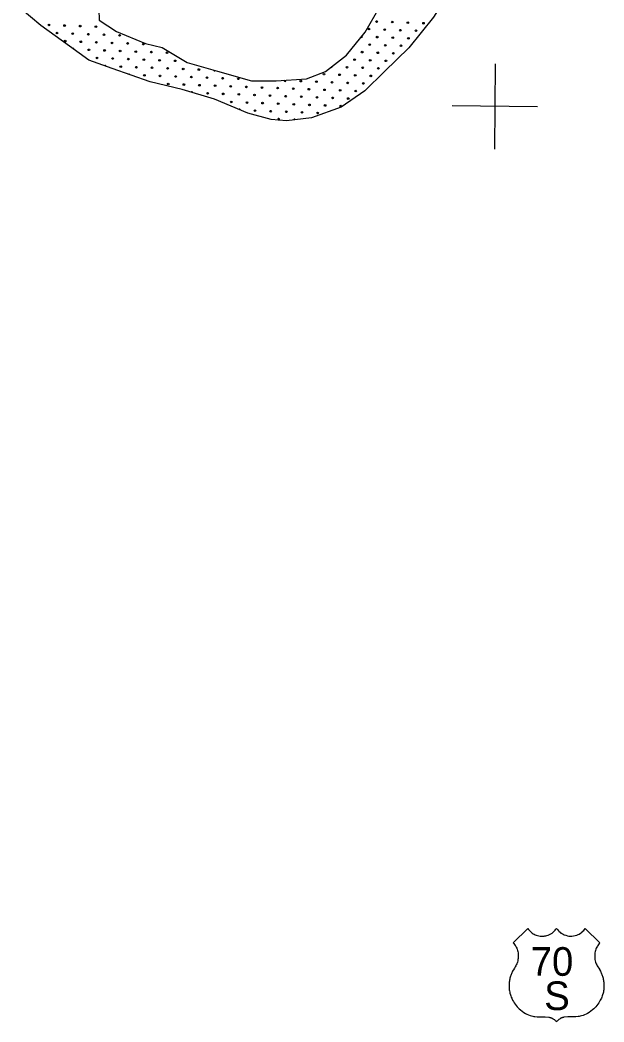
# Model space of a CAD drawing. Extents: x 1612280 to 1883141, y 560852 to 780851.
# Drawn here: x 1716401 to 1723933, y 656590 to 669510 of the extents above; entities that cross this region are included whole.
import ezdxf

# ---------------------------------------------------------------- set-up
doc = ezdxf.new("R2010")
doc.units = 0
for name, color, linetype in [('DESIGN - SCRATCH - User 1', 7, 'Continuous'), ('DESIGN - TRAFFIC CONTROL PERMANENT - Pavement Marking Text', 7, 'Continuous'), ('SURVEY - DRAINAGE - Bridge Deck with Text', 7, 'Continuous'), ('SURVEY - DRAINAGE - Bridge Hydraulic Data - Points - Locators', 7, 'Continuous')]:
    doc.layers.add(name, color=color, linetype=linetype)

msp = doc.modelspace()

# ---------------------------------------------------------------- linework, layer by layer
at = {"layer": 'DESIGN - SCRATCH - User 1'}
for points in [[(1717569, 670011), (1717553, 669854), (1717581, 669752), (1717417, 669644), (1717423, 669508), (1717643, 669361), (1718017, 669208), (1718232, 669157), (1718555, 668964), (1718946, 668851), (1719387, 668726), (1719704, 668726), (1720095, 668754), (1720339, 668845), (1720610, 669055), (1720854, 669355), (1721046, 669689), (1721324, 670092), (1721550, 670437), (1721726, 670749), (1721845, 671004), (1722020, 671298), (1721998, 671440), (1721935, 671616)], [(1717569, 670011), (1717553, 669854), (1717581, 669752), (1717417, 669644), (1717423, 669508), (1717643, 669361), (1718017, 669208), (1718232, 669157), (1718555, 668964), (1718946, 668851), (1719387, 668726), (1719704, 668726), (1720095, 668754), (1720339, 668845), (1720610, 669055), (1720854, 669355), (1721046, 669689), (1721324, 670092), (1721550, 670437), (1721726, 670749), (1721845, 671004), (1722020, 671298), (1721998, 671440), (1721935, 671616)], [(1721987, 669951), (1721733, 669548), (1721416, 669152), (1721104, 668846), (1720849, 668596), (1720544, 668387), (1720159, 668251), (1719836, 668211), (1719638, 668228), (1719338, 668308), (1718907, 668489), (1718494, 668613), (1718081, 668715), (1717588, 668885), (1717288, 668993), (1717039, 669174), (1716671, 669441), (1716401, 669664)], [(1721987, 669951), (1721733, 669548), (1721416, 669152), (1721104, 668846), (1720849, 668596), (1720544, 668387), (1720159, 668251), (1719836, 668211), (1719638, 668228), (1719338, 668308), (1718907, 668489), (1718494, 668613), (1718081, 668715), (1717588, 668885), (1717288, 668993), (1717039, 669174), (1716671, 669441), (1716401, 669664)]]:
    msp.add_lwpolyline(points, dxfattribs=at)
msp.add_circle((1717797, 669006), 10.6, dxfattribs=at)
msp.add_circle((1717797, 669006), 10.6, dxfattribs=at)
at = {"layer": 'DESIGN - TRAFFIC CONTROL PERMANENT - Pavement Marking Text'}
for centre in [(1716774, 669447), (1716774, 669447), (1716975, 669439), (1716975, 669439), (1717177, 669432), (1717177, 669432), (1717379, 669424), (1717379, 669424), (1720903, 669394), (1720903, 669394), (1721000, 669491), (1721000, 669491), (1721202, 669484), (1721202, 669484), (1721403, 669477), (1721403, 669477), (1721605, 669469), (1721605, 669469), (1716878, 669342), (1716878, 669342), (1717080, 669335), (1717080, 669335), (1717282, 669327), (1717282, 669327), (1717483, 669320), (1717483, 669320), (1717685, 669312), (1717685, 669312), (1721008, 669290), (1721008, 669290), (1721105, 669387), (1721105, 669387), (1721209, 669282), (1721209, 669282), (1721306, 669379), (1721306, 669379), (1721411, 669275), (1721411, 669275), (1721508, 669372), (1721508, 669372), (1716983, 669238), (1716983, 669238), (1717184, 669230), (1717184, 669230), (1717386, 669223), (1717386, 669223), (1717588, 669215), (1717588, 669215), (1717789, 669208), (1717789, 669208), (1717991, 669200), (1717991, 669200), (1720911, 669193), (1720911, 669193), (1721112, 669185), (1721112, 669185), (1721314, 669178), (1721314, 669178), (1717289, 669126), (1717289, 669126), (1717394, 669021), (1717394, 669021), (1717491, 669118), (1717491, 669118), (1717595, 669014), (1717595, 669014), (1717692, 669111), (1717692, 669111), (1717894, 669103), (1717894, 669103), (1718095, 669096), (1718095, 669096), (1718297, 669088), (1718297, 669088), (1720813, 669096), (1720813, 669096), (1721015, 669088), (1721015, 669088), (1721217, 669081), (1721217, 669081), (1717700, 668909), (1717700, 668909), (1717901, 668902), (1717901, 668902), (1717998, 668999), (1717998, 668999), (1718103, 668894), (1718103, 668894), (1718200, 668991), (1718200, 668991), (1718305, 668887), (1718305, 668887), (1718402, 668984), (1718402, 668984), (1718506, 668879), (1718506, 668879), (1718708, 668872), (1718708, 668872), (1720619, 668902), (1720619, 668902), (1720716, 668999), (1720716, 668999), (1720821, 668894), (1720821, 668894), (1720918, 668991), (1720918, 668991), (1721023, 668887), (1721023, 668887), (1721120, 668984), (1721120, 668984), (1718006, 668797), (1718006, 668797), (1718207, 668790), (1718207, 668790), (1718409, 668782), (1718409, 668782), (1718611, 668775), (1718611, 668775), (1718812, 668767), (1718812, 668767), (1719014, 668760), (1719014, 668760), (1719216, 668752), (1719216, 668752), (1720321, 668812), (1720321, 668812), (1720522, 668804), (1720522, 668804), (1720724, 668797), (1720724, 668797), (1720925, 668790), (1720925, 668790), (1718312, 668685), (1718312, 668685), (1718514, 668678), (1718514, 668678), (1718715, 668670), (1718715, 668670), (1718917, 668663), (1718917, 668663), (1719118, 668655), (1719118, 668655), (1719320, 668648), (1719320, 668648), (1719522, 668640), (1719522, 668640), (1719723, 668633), (1719723, 668633), (1719925, 668625), (1719925, 668625), (1720022, 668722), (1720022, 668722), (1720127, 668618), (1720127, 668618), (1720224, 668715), (1720224, 668715), (1720425, 668707), (1720425, 668707), (1720627, 668700), (1720627, 668700), (1720828, 668692), (1720828, 668692), (1718820, 668566), (1718820, 668566), (1719021, 668558), (1719021, 668558), (1719223, 668551), (1719223, 668551), (1719425, 668543), (1719425, 668543), (1719626, 668536), (1719626, 668536), (1719828, 668528), (1719828, 668528), (1720029, 668521), (1720029, 668521), (1720231, 668513), (1720231, 668513), (1720328, 668610), (1720328, 668610), (1720433, 668506), (1720433, 668506), (1720530, 668603), (1720530, 668603), (1720634, 668498), (1720634, 668498), (1720731, 668595), (1720731, 668595), (1719126, 668454), (1719126, 668454), (1719328, 668446), (1719328, 668446), (1719529, 668439), (1719529, 668439), (1719731, 668431), (1719731, 668431), (1719932, 668424), (1719932, 668424), (1720134, 668416), (1720134, 668416), (1720336, 668409), (1720336, 668409), (1720537, 668401), (1720537, 668401), (1719432, 668342), (1719432, 668342), (1719634, 668334), (1719634, 668334), (1719835, 668327), (1719835, 668327), (1720037, 668319), (1720037, 668319), (1720239, 668312), (1720239, 668312)]:
    msp.add_circle(centre, 10.6, dxfattribs=at)
for centre, start, end in [((1720806, 669297), 235.4764, 46.453), ((1717087, 669133), 350.7482, 117.16), ((1717498, 668916), 346.1848, 154.3471), ((1720418, 668909), 230.237, 25.0518), ((1717804, 668804), 15.3078, 126.6201), ((1718909, 668864), 179.2813, 328.3699), ((1719820, 668730), 157.8021, 30.494), ((1718618, 668573), 358.9372, 147.4994), ((1719230, 668349), 355.6556, 138.6499), ((1719738, 668230), 285.1536, 245.04), ((1719940, 668222), 17.3904, 176.6208)]:
    msp.add_arc(centre, 10.6, start, end, dxfattribs=at)
at = {"layer": 'SURVEY - DRAINAGE - Bridge Deck with Text'}
for points in [[(1722762, 657610), (1722950, 657797), (1722960, 657783), (1722972, 657768), (1722984, 657756), (1722995, 657746), (1723008, 657737), (1723020, 657728), (1723033, 657721), (1723047, 657714), (1723060, 657709), (1723077, 657704), (1723092, 657700), (1723109, 657698), (1723127, 657696), (1723135, 657696), (1723143, 657696), (1723151, 657697), (1723161, 657698), (1723171, 657699), (1723185, 657702), (1723197, 657705), (1723215, 657711), (1723232, 657719), (1723249, 657727), (1723263, 657737), (1723277, 657747), (1723290, 657759), (1723302, 657772), (1723313, 657785), (1723321, 657797), (1723328, 657787), (1723337, 657776), (1723345, 657767), (1723354, 657757), (1723366, 657747), (1723378, 657737), (1723391, 657729), (1723405, 657721), (1723421, 657713), (1723439, 657707), (1723461, 657701), (1723481, 657698), (1723500, 657696), (1723519, 657697), (1723540, 657699), (1723560, 657703), (1723582, 657709), (1723600, 657717), (1723614, 657724), (1723631, 657735), (1723646, 657745), (1723661, 657759), (1723672, 657771), (1723682, 657782), (1723692, 657797), (1723879, 657610)], [(1722762, 657610), (1722950, 657797), (1722960, 657783), (1722972, 657768), (1722984, 657756), (1722995, 657746), (1723008, 657737), (1723020, 657728), (1723033, 657721), (1723047, 657714), (1723060, 657709), (1723077, 657704), (1723092, 657700), (1723109, 657698), (1723127, 657696), (1723135, 657696), (1723143, 657696), (1723151, 657697), (1723161, 657698), (1723171, 657699), (1723185, 657702), (1723197, 657705), (1723215, 657711), (1723232, 657719), (1723249, 657727), (1723263, 657737), (1723277, 657747), (1723290, 657759), (1723302, 657772), (1723313, 657785), (1723321, 657797), (1723328, 657787), (1723337, 657776), (1723345, 657767), (1723354, 657757), (1723366, 657747), (1723378, 657737), (1723391, 657729), (1723405, 657721), (1723421, 657713), (1723439, 657707), (1723461, 657701), (1723481, 657698), (1723500, 657696), (1723519, 657697), (1723540, 657699), (1723560, 657703), (1723582, 657709), (1723600, 657717), (1723614, 657724), (1723631, 657735), (1723646, 657745), (1723661, 657759), (1723672, 657771), (1723682, 657782), (1723692, 657797), (1723879, 657610)], [(1722762, 657610), (1722772, 657600), (1722780, 657589), (1722787, 657578), (1722794, 657567), (1722800, 657555), (1722807, 657541), (1722813, 657527), (1722818, 657512), (1722822, 657497), (1722825, 657481), (1722827, 657464), (1722828, 657442), (1722828, 657425), (1722826, 657409), (1722824, 657395), (1722820, 657377), (1722816, 657363), (1722812, 657350), (1722807, 657338), (1722802, 657328), (1722794, 657314), (1722787, 657302), (1722777, 657284), (1722764, 657263), (1722760, 657257), (1722754, 657246), (1722748, 657233), (1722743, 657223), (1722739, 657212), (1722735, 657202), (1722731, 657191), (1722727, 657179), (1722723, 657167), (1722720, 657153), (1722717, 657142), (1722715, 657130), (1722713, 657118), (1722711, 657105), (1722710, 657094), (1722709, 657082), (1722709, 657071), (1722708, 657060), (1722709, 657048), (1722709, 657036), (1722710, 657022), (1722712, 657006), (1722714, 656991), (1722717, 656976), (1722720, 656960), (1722726, 656941), (1722730, 656926), (1722737, 656909), (1722743, 656895), (1722748, 656884), (1722755, 656869), (1722765, 656852), (1722774, 656837), (1722786, 656819), (1722799, 656803), (1722812, 656787), (1722827, 656771), (1722839, 656759), (1722856, 656745), (1722876, 656729), (1722900, 656713), (1722920, 656701), (1722940, 656691), (1722958, 656683), (1722979, 656675), (1722998, 656669), (1723017, 656663), (1723027, 656661), (1723040, 656660), (1723070, 656657), (1723176, 656654), (1723223, 656651), (1723228, 656651), (1723233, 656649), (1723238, 656648), (1723243, 656647), (1723248, 656645), (1723252, 656643), (1723257, 656641), (1723262, 656639), (1723267, 656637), (1723271, 656635), (1723275, 656632), (1723283, 656627), (1723293, 656620), (1723301, 656613), (1723309, 656605), (1723315, 656598), (1723321, 656590)], [(1722762, 657610), (1722772, 657600), (1722780, 657589), (1722787, 657578), (1722794, 657567), (1722800, 657555), (1722807, 657541), (1722813, 657527), (1722818, 657512), (1722822, 657497), (1722825, 657481), (1722827, 657464), (1722828, 657442), (1722828, 657425), (1722826, 657409), (1722824, 657395), (1722820, 657377), (1722816, 657363), (1722812, 657350), (1722807, 657338), (1722802, 657328), (1722794, 657314), (1722787, 657302), (1722777, 657284), (1722764, 657263), (1722760, 657257), (1722754, 657246), (1722748, 657233), (1722743, 657223), (1722739, 657212), (1722735, 657202), (1722731, 657191), (1722727, 657179), (1722723, 657167), (1722720, 657153), (1722717, 657142), (1722715, 657130), (1722713, 657118), (1722711, 657105), (1722710, 657094), (1722709, 657082), (1722709, 657071), (1722708, 657060), (1722709, 657048), (1722709, 657036), (1722710, 657022), (1722712, 657006), (1722714, 656991), (1722717, 656976), (1722720, 656960), (1722726, 656941), (1722730, 656926), (1722737, 656909), (1722743, 656895), (1722748, 656884), (1722755, 656869), (1722765, 656852), (1722774, 656837), (1722786, 656819), (1722799, 656803), (1722812, 656787), (1722827, 656771), (1722839, 656759), (1722856, 656745), (1722876, 656729), (1722900, 656713), (1722920, 656701), (1722940, 656691), (1722958, 656683), (1722979, 656675), (1722998, 656669), (1723017, 656663), (1723027, 656661), (1723040, 656660), (1723070, 656657), (1723176, 656654), (1723223, 656651), (1723228, 656651), (1723233, 656649), (1723238, 656648), (1723243, 656647), (1723248, 656645), (1723252, 656643), (1723257, 656641), (1723262, 656639), (1723267, 656637), (1723271, 656635), (1723275, 656632), (1723283, 656627), (1723293, 656620), (1723301, 656613), (1723309, 656605), (1723315, 656598), (1723321, 656590)], [(1723879, 657610), (1723870, 657600), (1723862, 657589), (1723854, 657578), (1723848, 657568), (1723841, 657555), (1723834, 657541), (1723829, 657527), (1723824, 657512), (1723820, 657497), (1723817, 657481), (1723814, 657464), (1723813, 657442), (1723814, 657425), (1723815, 657410), (1723817, 657396), (1723821, 657377), (1723825, 657363), (1723829, 657350), (1723834, 657338), (1723839, 657328), (1723847, 657314), (1723854, 657302), (1723865, 657284), (1723878, 657263), (1723881, 657257), (1723887, 657246), (1723894, 657233), (1723898, 657224), (1723903, 657212), (1723907, 657202), (1723911, 657191), (1723915, 657179), (1723918, 657167), (1723922, 657153), (1723924, 657142), (1723927, 657130), (1723929, 657118), (1723930, 657105), (1723931, 657094), (1723932, 657082), (1723933, 657071), (1723933, 657060), (1723933, 657048), (1723932, 657036), (1723931, 657022), (1723930, 657006), (1723927, 656991), (1723925, 656976), (1723921, 656960), (1723916, 656941), (1723911, 656927), (1723905, 656909), (1723899, 656895), (1723894, 656884), (1723886, 656869), (1723876, 656852), (1723867, 656837), (1723855, 656819), (1723843, 656803), (1723829, 656787), (1723815, 656771), (1723802, 656759), (1723785, 656745), (1723765, 656729), (1723741, 656713), (1723721, 656701), (1723702, 656691), (1723683, 656683), (1723663, 656675), (1723643, 656669), (1723624, 656663), (1723614, 656661), (1723602, 656660), (1723571, 656657), (1723466, 656654), (1723418, 656651), (1723414, 656651), (1723409, 656649), (1723404, 656648), (1723399, 656647), (1723394, 656645), (1723389, 656643), (1723384, 656641), (1723380, 656639), (1723374, 656637), (1723371, 656635), (1723366, 656632), (1723358, 656627), (1723349, 656620), (1723340, 656613), (1723333, 656605), (1723326, 656598), (1723321, 656590)], [(1723879, 657610), (1723870, 657600), (1723862, 657589), (1723854, 657578), (1723848, 657568), (1723841, 657555), (1723834, 657541), (1723829, 657527), (1723824, 657512), (1723820, 657497), (1723817, 657481), (1723814, 657464), (1723813, 657442), (1723814, 657425), (1723815, 657410), (1723817, 657396), (1723821, 657377), (1723825, 657363), (1723829, 657350), (1723834, 657338), (1723839, 657328), (1723847, 657314), (1723854, 657302), (1723865, 657284), (1723878, 657263), (1723881, 657257), (1723887, 657246), (1723894, 657233), (1723898, 657224), (1723903, 657212), (1723907, 657202), (1723911, 657191), (1723915, 657179), (1723918, 657167), (1723922, 657153), (1723924, 657142), (1723927, 657130), (1723929, 657118), (1723930, 657105), (1723931, 657094), (1723932, 657082), (1723933, 657071), (1723933, 657060), (1723933, 657048), (1723932, 657036), (1723931, 657022), (1723930, 657006), (1723927, 656991), (1723925, 656976), (1723921, 656960), (1723916, 656941), (1723911, 656927), (1723905, 656909), (1723899, 656895), (1723894, 656884), (1723886, 656869), (1723876, 656852), (1723867, 656837), (1723855, 656819), (1723843, 656803), (1723829, 656787), (1723815, 656771), (1723802, 656759), (1723785, 656745), (1723765, 656729), (1723741, 656713), (1723721, 656701), (1723702, 656691), (1723683, 656683), (1723663, 656675), (1723643, 656669), (1723624, 656663), (1723614, 656661), (1723602, 656660), (1723571, 656657), (1723466, 656654), (1723418, 656651), (1723414, 656651), (1723409, 656649), (1723404, 656648), (1723399, 656647), (1723394, 656645), (1723389, 656643), (1723384, 656641), (1723380, 656639), (1723374, 656637), (1723371, 656635), (1723366, 656632), (1723358, 656627), (1723349, 656620), (1723340, 656613), (1723333, 656605), (1723326, 656598), (1723321, 656590)]]:
    msp.add_lwpolyline(points, dxfattribs=at)
at = {"layer": 'SURVEY - DRAINAGE - Bridge Hydraulic Data - Points - Locators'}
for p, q in [((1722530, 668947), (1722520, 667847)), ((1722530, 668947), (1722520, 667847)), ((1723075, 668392), (1721975, 668402)), ((1723075, 668392), (1721975, 668402))]:
    msp.add_line(p, q, dxfattribs=at)

# ---------------------------------------------------------------- texts
at = {"layer": 'SURVEY - DRAINAGE - Bridge Deck with Text'}
for s, height, p in [('70', 369.6, (1722988, 657185)), ('70', 369.6, (1722988, 657185)), ('S', 370, (1723162, 656743)), ('S', 370, (1723162, 656743))]:
    msp.add_text(s, height=height, rotation=0.0014, dxfattribs=at).set_placement(p)

doc.saveas('drawing.dxf')
